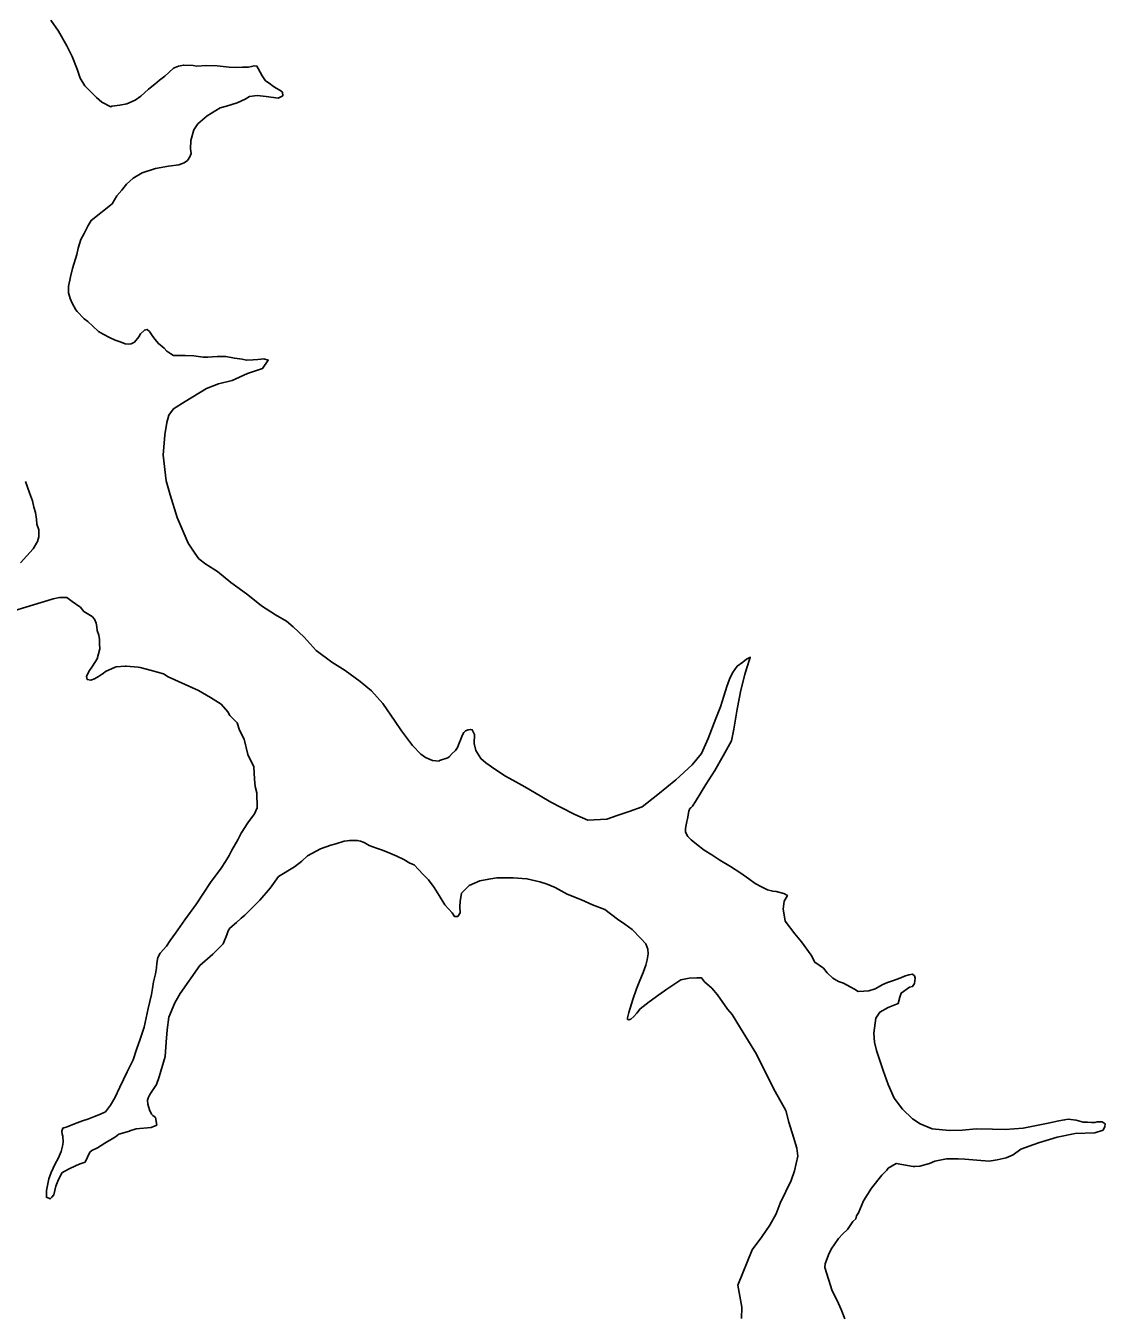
# Model space of a CAD drawing. Extents: x 31699 to 244310, y -8841 to 11474.
# Drawn here: x 135599.5 to 135810.8, y 1127.7 to 1380.7 of the extents above; entities that cross this region are included whole.
import ezdxf

# ---------------------------------------------------------------- set-up
doc = ezdxf.new("R2010")
doc.units = 0
doc.layers.add('R_Draft', color=7, linetype='Continuous')

msp = doc.modelspace()

# ---------------------------------------------------------------- linework, layer by layer
at = {"layer": 'R_Draft'}
for points in [[(135604.38, 1381.84), (135605.87, 1379.72), (135607.51, 1376.81), (135608.54, 1374.75), (135609.51, 1372.23), (135610.06, 1370.5), (135611.02, 1368.98), (135612.1, 1367.86), (135613.31, 1366.74), (135614.33, 1365.82), (135616.07, 1364.91), (135616.27, 1364.98), (135617.87, 1365.21), (135619.26, 1365.49), (135620.85, 1366.18), (135621.97, 1367), (135623.49, 1368.36), (135624.74, 1369.31), (135625.6, 1370.12), (135626.65, 1370.87), (135627.44, 1371.62), (135628.36, 1372.43), (135629.36, 1372.85), (135630.29, 1373.06), (135632.22, 1372.96), (135632.96, 1372.83), (135634.82, 1372.99), (135636.89, 1372.89), (135638.09, 1372.77), (135639.29, 1372.66), (135640.56, 1372.61), (135641.89, 1372.63), (135642.62, 1372.64), (135643.02, 1372.64), (135643.62, 1372.79), (135644.15, 1372.93), (135644.68, 1372.87), (135644.96, 1372.4)], [(135644.96, 1372.4), (135645.71, 1370.95), (135646.39, 1369.95), (135647.06, 1369.5), (135647.94, 1368.84), (135648.48, 1368.51), (135649.21, 1368.12), (135649.69, 1367.73), (135649.76, 1367.06), (135648.84, 1366.58), (135646.5, 1366.88), (135644.76, 1367.13), (135643.23, 1366.9), (135642.37, 1366.36), (135640.85, 1365.67), (135638.73, 1365.04), (135637.53, 1364.69), (135634.95, 1363.11), (135633.11, 1361.55), (135632.33, 1360.41), (135631.76, 1358.26), (135631.71, 1356.66), (135631.79, 1355.72), (135631.53, 1355.12), (135631.08, 1354.38), (135630.48, 1353.9), (135629.42, 1353.55), (135627.36, 1353.26), (135624.83, 1352.82), (135622.25, 1351.98), (135620.46, 1350.89), (135619.14, 1349.74), (135618.23, 1348.59), (135617.24, 1347.44), (135616.33, 1345.89)], [(135616.33, 1345.89), (135612.22, 1342.63), (135611.69, 1341.62), (135610.9, 1340.08), (135610.24, 1338.94), (135609.72, 1337.2), (135609.47, 1335.99), (135608.62, 1333.25), (135608.17, 1331.57), (135607.78, 1329.7), (135607.79, 1328.5), (135608.13, 1327.36), (135608.54, 1326.43), (135609.22, 1325.16), (135609.49, 1324.83), (135610.9, 1323.37), (135611.57, 1322.84), (135612.58, 1321.91), (135613.65, 1320.92), (135614.59, 1320.39), (135615.86, 1319.73), (135616.94, 1319.21), (135618.14, 1318.82), (135618.88, 1318.49), (135619.54, 1318.43), (135620.08, 1318.5), (135620.74, 1318.84), (135621.6, 1319.84), (135621.93, 1320.45), (135622.66, 1321.19), (135623.19, 1321.26), (135623.66, 1320.93), (135624.2, 1320.13), (135624.74, 1319.4), (135625.41, 1318.54), (135626.56, 1317.61), (135627.09, 1317.08), (135627.83, 1316.55), (135628.37, 1316.22), (135629.04, 1316.23), (135630.64, 1316.17), (135632.37, 1316.12), (135634.18, 1315.86), (135635.11, 1315.87), (135636.91, 1316.02), (135638.58, 1316.03), (135640.32, 1315.71), (135641.79, 1315.45), (135642.65, 1315.26), (135643.99, 1315.34), (135644.85, 1315.41), (135645.52, 1315.48), (135646.05, 1315.55), (135646.92, 1315.29), (135645.8, 1313.68), (135642.87, 1312.65), (135639.82, 1311.29), (135637.15, 1310.67), (135634.82, 1309.72), (135630.64, 1307.21), (135628.38, 1305.73), (135627.46, 1304.52), (135627.07, 1303.11), (135626.69, 1300.7), (135626.32, 1296.69), (135626.96, 1291.68), (135627.71, 1288.95), (135629.08, 1284.48), (135631.26, 1279.48), (135632.54, 1277.49), (135633.35, 1276.36), (135634.69, 1275.36), (135636.97, 1273.91), (135639.59, 1271.79), (135641.2, 1270.6), (135642.94, 1269.35), (135645.56, 1267.16), (135648.31, 1265.44), (135650.46, 1264.19), (135651.8, 1263.06), (135653.95, 1261.07), (135656.31, 1258.42), (135659.39, 1256.17), (135661.94, 1254.52), (135664.89, 1252.4), (135667.11, 1250.55), (135669.33, 1248.09), (135671.76, 1244.57), (135672.98, 1242.71), (135675.13, 1239.85), (135676.81, 1238.12), (135677.69, 1237.53), (135679.09, 1236.94), (135680.36, 1236.81), (135680.43, 1236.88), (135682.09, 1237.43), (135682.42, 1237.7), (135682.95, 1238.3), (135683.55, 1238.84), (135683.94, 1239.45), (135684.27, 1240.32)], [(135598.39, 1275.62), (135600.91, 1278.38), (135601.76, 1279.79), (135602.02, 1280.73), (135602.01, 1282.07), (135601.6, 1283.2), (135601.53, 1284.14), (135601.32, 1285.47), (135601.04, 1286.54), (135600.77, 1287.74), (135600.15, 1289.34), (135599.4, 1291.54)], [(135638.99, 1246.46), (135637.71, 1247.92), (135635.63, 1249.24), (135633.28, 1250.62), (135630.67, 1251.81), (135627.32, 1253.32), (135626.38, 1253.91), (135624.04, 1254.56), (135621.84, 1255.15), (135621.44, 1255.21), (135619.1, 1255.4), (135618.9, 1255.39), (135617.17, 1255.25), (135616.97, 1255.18), (135615.04, 1254.36), (135614.57, 1253.96), (135614.24, 1253.75), (135613.65, 1253.35), (135612.92, 1252.88), (135612.18, 1252.67), (135611.45, 1252.8), (135611.31, 1253.33), (135611.77, 1254.34), (135612.5, 1255.35), (135613.42, 1256.82), (135613.94, 1258.77), (135613.86, 1259.77), (135613.86, 1260.57), (135613.72, 1261.44), (135613.44, 1262.37), (135613.37, 1263.11), (135613.23, 1263.77), (135612.89, 1264.57), (135612.42, 1265.1), (135610.81, 1266.09), (135610.07, 1267.02), (135610, 1267.02), (135608.53, 1268.01), (135607.45, 1268.81), (135607.12, 1268.81), (135606.05, 1268.8), (135604.79, 1268.59), (135603.79, 1268.25), (135602.46, 1267.83), (135599.46, 1266.94), (135597.33, 1266.26)], [(135684.27, 1240.32), (135684.6, 1241.06), (135684.86, 1241.79), (135685.19, 1242.4), (135685.52, 1242.73), (135686.05, 1242.94), (135686.52, 1243.01), (135686.85, 1242.94), (135687.26, 1242.01), (135687.21, 1240.27), (135687.55, 1238.87), (135688.5, 1237.28), (135689.5, 1236.48), (135691.25, 1235.22), (135693.39, 1233.84), (135695.41, 1232.72), (135697.15, 1231.73), (135700.16, 1230.01), (135702.24, 1228.76), (135704.25, 1227.7), (135706.93, 1226.32), (135709.48, 1225.2), (135710.74, 1225.28), (135713.21, 1225.43), (135715.21, 1226.12), (135717.6, 1226.94), (135720.13, 1227.82), (135723.18, 1230.25), (135726.69, 1233.15), (135729.87, 1236.05), (135731.72, 1238.27), (135733.04, 1241.22), (135734.54, 1245.11), (135735.46, 1247.39), (135736.11, 1249.53), (135736.69, 1251.41), (135737.22, 1252.82), (135737.81, 1254.09), (135738.73, 1255.37), (135739.79, 1256.18), (135740.52, 1256.72), (135741.32, 1257.13), (135741.25, 1257.06), (135740.54, 1254.85), (135740.21, 1253.78), (135739.43, 1250.7), (135738.73, 1246.95), (135738.09, 1243.07), (135737.58, 1240.79), (135736, 1237.84), (135734.35, 1234.95), (135732.57, 1232.2), (135730.53, 1228.91), (135729.94, 1227.97), (135729.61, 1227.63), (135729.47, 1227.49), (135729.28, 1226.96), (135728.96, 1225.49), (135728.89, 1224.95), (135728.57, 1223.61), (135728.58, 1222.88), (135729.05, 1222.01), (135729.72, 1221.41), (135730.73, 1220.55), (135732.27, 1219.36), (135733.75, 1218.44), (135735.29, 1217.38), (135737.43, 1216.19), (135739.45, 1214.87), (135740.99, 1213.75), (135742.26, 1212.82), (135743.47, 1212.16), (135744.68, 1211.57), (135745.68, 1211.31), (135746.35, 1211.25), (135747.82, 1210.86), (135748.55, 1210.46), (135747.9, 1209.39), (135747.71, 1207.78), (135748.06, 1205.91), (135748.13, 1205.45), (135750.01, 1202.99), (135751.29, 1201.39), (135753.18, 1198.8), (135753.93, 1197.4), (135755.6, 1196.28), (135756.35, 1195.35), (135757.42, 1194.29), (135758.56, 1193.63), (135759.5, 1193.3), (135760.1, 1192.97), (135760.97, 1192.51), (135761.71, 1192.12), (135762.38, 1191.72), (135763.51, 1191.73), (135764.51, 1191.8), (135765.71, 1192.21), (135767.24, 1193.03), (135768.17, 1193.43), (135769.1, 1193.78), (135770.76, 1194.39)], [(135633.5, 1196.76), (135629.67, 1191.31), (135628.62, 1189.5), (135627.44, 1186.69), (135627.13, 1184.21), (135626.95, 1181.74), (135626.7, 1178.99), (135625.53, 1174.97), (135625.01, 1173.5), (135623.89, 1171.75), (135623.69, 1171.42), (135623.49, 1171.02), (135623.3, 1170.41), (135623.37, 1169.61), (135623.65, 1168.54), (135624.05, 1167.68), (135624.32, 1167.41), (135624.86, 1167.02), (135625.07, 1165.55), (135624.01, 1165.07), (135621.07, 1164.78), (135619.81, 1164.44), (135619.74, 1164.37), (135617.68, 1163.75), (135617.02, 1163.21), (135614.89, 1161.99), (135613.5, 1161.05), (135612.37, 1160.57), (135611.97, 1160.23), (135611.05, 1158.29), (135610.12, 1157.95), (135609.32, 1157.61), (135607.79, 1156.93), (135606.53, 1156.18), (135605.74, 1154.57), (135605.35, 1153.57), (135604.96, 1151.89), (135604.56, 1151.42), (135604.23, 1151.09), (135603.5, 1151.41), (135603.49, 1152.75), (135603.94, 1155.03), (135604.39, 1156.23), (135605.18, 1157.98), (135605.77, 1158.98), (135606.36, 1160.39), (135606.62, 1161.4), (135606.75, 1162.2), (135606.67, 1163.34), (135606.6, 1163.74), (135606.47, 1164.34), (135606.73, 1164.94), (135607.53, 1165.21), (135608.99, 1165.76), (135610.52, 1166.37), (135611.58, 1166.71), (135612.92, 1167.19), (135614.05, 1167.67), (135615.04, 1168.14), (135616.03, 1169.42), (135616.89, 1170.9), (135617.87, 1172.98), (135619.32, 1175.93), (135620.44, 1178.28), (135621.15, 1180.35), (135621.87, 1182.37), (135622.59, 1184.71), (135623.43, 1188.33), (135624.07, 1191.07), (135624.26, 1192.28), (135624.45, 1193.61), (135624.84, 1195.15), (135625.03, 1196.29), (135625.09, 1197.23), (135625.28, 1198.37), (135625.74, 1199.17), (135627, 1200.58), (135627.73, 1201.66), (135628.78, 1203.14), (135630.56, 1205.69), (135632.87, 1208.85), (135635.58, 1213.01), (135637.69, 1215.84), (135638.55, 1217.11), (135639.27, 1218.32), (135639.8, 1219.39), (135640.98, 1221.41), (135641.64, 1222.68), (135642.89, 1224.7), (135644.21, 1226.45), (135644.74, 1227.65), (135644.65, 1230.59), (135644.37, 1231.79), (135644.23, 1233.26), (135644.07, 1235.67), (135642.92, 1238.07), (135642.23, 1241.07), (135641.28, 1242.87), (135640.8, 1244.27), (135639.39, 1245.73), (135638.99, 1246.46)], [(135750.41, 1161.02), (135749.72, 1163.15), (135748.83, 1166.09), (135748.21, 1168.42), (135746.12, 1172.08), (135744.63, 1175.08), (135742.52, 1179.4), (135739.35, 1184.53), (135737.73, 1187.19), (135736.85, 1188.25), (135734.89, 1191.04), (135733.75, 1192.37), (135732.34, 1193.56), (135731.73, 1194.36), (135730.8, 1194.35), (135729.33, 1194.28), (135727.67, 1194), (135724.94, 1192.17), (135723.35, 1191.02), (135721.49, 1189.67), (135719.7, 1188.32), (135719.04, 1187.45), (135718.51, 1186.78), (135717.92, 1186.3), (135717.52, 1186.17), (135717.25, 1186.23), (135717.25, 1186.56), (135717.51, 1187.57), (135718.29, 1190.12), (135719.01, 1192.19), (135719.53, 1193.53), (135720.32, 1195.41), (135720.84, 1196.82), (135721.1, 1197.89), (135721.29, 1199.03), (135721.21, 1199.96), (135720.81, 1201.03), (135719.86, 1202.09), (135718.18, 1203.82), (135716.71, 1204.87), (135715.3, 1205.87), (135712.81, 1207.72), (135710.4, 1208.64), (135708.26, 1209.62), (135705.45, 1210.74), (135703.11, 1212.06), (135701.5, 1212.71), (135700.09, 1213.17), (135697.55, 1213.75), (135694.88, 1213.93), (135691.68, 1213.91), (135690.08, 1213.69), (135688.35, 1213.35), (135686.22, 1212.46), (135684.77, 1210.91), (135684.51, 1209.31), (135684.45, 1208.3), (135684.46, 1207.1), (135684, 1206.36), (135683.4, 1206.36), (135682.93, 1207.09), (135681.45, 1208.68), (135680.37, 1210.48), (135679.42, 1212.08), (135678.27, 1213.54), (135677.26, 1214.6), (135676.32, 1215.6), (135675.45, 1216.46), (135674.65, 1216.79), (135673.44, 1217.51), (135672.1, 1218.17), (135671.16, 1218.56), (135670.23, 1218.96), (135669.09, 1219.42), (135668.08, 1219.74), (135666.68, 1220.27), (135665.67, 1220.86), (135664.94, 1221.12), (135664.34, 1221.25), (135663.67, 1221.25), (135662.8, 1221.24), (135662.34, 1221.17), (135661.8, 1221.1), (135660.14, 1220.62), (135659.14, 1220.34), (135657.14, 1219.59), (135654.62, 1218.24), (135653.49, 1217.23), (135652.03, 1216.08), (135648.91, 1214.18), (135647.26, 1211.9), (135645.28, 1209.54), (135642.3, 1206.65), (135641.64, 1206.04), (135640.71, 1205.17), (135639.38, 1204.09), (135639.05, 1203.55), (135638.79, 1202.81), (135638.07, 1201), (135636.09, 1198.98), (135633.5, 1196.76)], [(135770.76, 1194.39), (135771.5, 1194.66), (135772.29, 1194.94), (135773.03, 1195.08), (135773.43, 1194.74), (135773.57, 1194.28), (135773.44, 1193.27), (135773.05, 1192.67), (135772.45, 1192.53), (135770.79, 1191.38), (135770.53, 1190.58), (135770.2, 1189.31), (135768.27, 1188.56), (135766.61, 1187.67), (135765.89, 1186.47), (135765.44, 1183.52), (135765.59, 1181.79), (135766, 1180.12), (135767.3, 1176.25), (135768.26, 1173.45), (135769.48, 1170.79), (135771.1, 1168.66), (135773.05, 1166.74), (135774.52, 1165.81), (135776.87, 1164.83), (135780.27, 1164.45), (135782.81, 1164.54), (135785.47, 1164.83), (135788.68, 1164.72), (135791.21, 1164.67), (135794.68, 1164.96), (135798.28, 1165.66), (135799.61, 1165.94), (135801.67, 1166.35), (135802.81, 1166.56), (135803.54, 1166.7), (135805.08, 1166.51), (135806.48, 1166.12), (135807.28, 1166.13), (135808.08, 1166.07), (135808.75, 1166.07), (135809.22, 1166.14), (135810.15, 1166.15), (135810.75, 1165.75), (135810.69, 1165.29), (135810.36, 1164.55), (135808.7, 1164), (135804.9, 1163.9), (135801.37, 1163.14), (135797.7, 1162.05), (135794.24, 1160.82), (135792.72, 1159.74), (135791.39, 1159.12), (135789.59, 1158.71), (135788.06, 1158.5), (135785.65, 1158.68), (135783.25, 1158.86), (135781.98, 1158.92), (135779.71, 1158.9), (135777.38, 1158.48), (135776.39, 1158.01), (135774.45, 1157.52), (135773.52, 1157.45), (135773.19, 1157.45), (135769.85, 1158.02), (135768.25, 1157.08), (135767.99, 1156.74), (135767.06, 1155.73), (135765.01, 1153.18), (135763.43, 1150.69), (135762.45, 1148.34), (135762.05, 1147.74), (135761.92, 1147.2), (135761.33, 1146.66), (135760.34, 1145.12), (135759.41, 1144.24), (135758.55, 1143.3), (135757.83, 1142.29), (135757.1, 1141.22), (135756.57, 1140.15), (135755.92, 1138.4), (135755.86, 1137.67)], [(135739.53, 1127.65), (135739.64, 1129.86), (135738.87, 1134.2), (135741.62, 1141.1), (135743.54, 1143.66), (135745.12, 1145.94), (135746.37, 1148.15), (135747.16, 1150.23), (135749.26, 1154.66), (135749.91, 1156.6), (135750.62, 1159.48), (135750.41, 1161.02)], [(135755.86, 1137.67), (135757.3, 1133.07), (135758.31, 1131.2), (135759.06, 1129.4), (135759.81, 1127.6)]]:
    msp.add_lwpolyline(points, dxfattribs=at)

doc.saveas('drawing.dxf')
